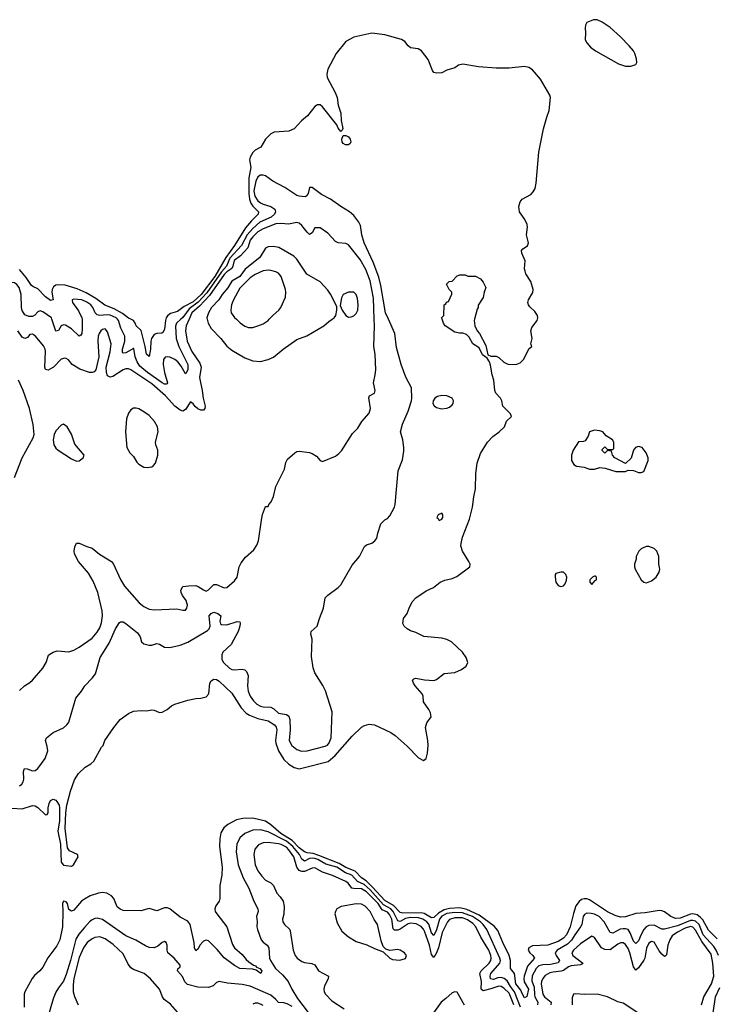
# Model space of a CAD drawing. Header units: inches. Extents: x 1473912 to 1647258, y 640388 to 773423.
# Tile 335 of 420: x 1551451 to 1556830, y 734713 to 742312. Entities that reach past the tile are written whole.
import ezdxf

# ---------------------------------------------------------------- set-up
doc = ezdxf.new("R2010")
doc.units = ezdxf.units.IN
doc.header["$MEASUREMENT"] = 0
doc.layers.add('B5753', color=7, linetype='Continuous')
doc.layers.add('B5754', color=7, linetype='Continuous')

msp = doc.modelspace()

# ---------------------------------------------------------------- linework, layer by layer
at = {"layer": 'B5753', "color": 5}
for points, elevation in [([(1551390, 736227.5), (1551470, 736222.7), (1551550, 736248), (1551570, 736244.4), (1551590.8, 736230.7), (1551650, 736176.4), (1551663.1, 736176.9), (1551669.6, 736190.4), (1551670.9, 736229.1), (1551678, 736262), (1551690, 736286.8), (1551710, 736295.5), (1551730, 736288.2), (1551738.4, 736278.4), (1551754.6, 736250), (1551758.3, 736230), (1551759.1, 736130), (1551745.8, 736050), (1551765.5, 735950), (1551772.1, 735810), (1551790, 735787.8), (1551850, 735779), (1551866, 735790), (1551903.1, 735850), (1551897.4, 735870), (1551836.5, 735896.5), (1551821, 735921), (1551803.1, 736070), (1551807.1, 736190), (1551815.8, 736250), (1551841.9, 736358.1), (1551875.3, 736444.7), (1551905.5, 736494.5), (1551956.4, 736543.6), (1552000.7, 736570), (1552023, 736590), (1552082, 736698), (1552095.3, 736710), (1552108.7, 736750), (1552178.4, 736850), (1552227.6, 736910), (1552290, 736956.4), (1552330, 736975.5), (1552390, 736981), (1552430, 736978), (1552470, 736986), (1552490, 736982.8), (1552530, 736964), (1552550, 736966.8), (1552590, 736986.8), (1552622.9, 737017.1), (1552649.6, 737030.4), (1552750, 737059.5), (1552810, 737072), (1552850, 737074.6), (1552890, 737087), (1552912.6, 737110), (1552918.7, 737190), (1552930, 737210.5), (1552950, 737223.1), (1552970, 737219.6), (1552990, 737206.3), (1553090, 737113.6), (1553161.5, 737001.5), (1553199.4, 736959.4), (1553224.2, 736944.2), (1553290, 736918.7), (1553370, 736900.1), (1553419.1, 736870), (1553432.1, 736852.1), (1553437.1, 736830), (1553426, 736750), (1553428.9, 736728.9), (1553449.1, 736669.1), (1553490, 736602.5), (1553530, 736566.9), (1553570, 736540.7), (1553610, 736531.4), (1553630, 736534.5), (1553832.9, 736587.1), (1553887.9, 736632.1), (1554018.9, 736781.1), (1554089.1, 736850.9), (1554114.3, 736865.7), (1554150, 736875.3), (1554190, 736870.2), (1554316.4, 736810), (1554350, 736787.2), (1554443.8, 736703.8), (1554530, 736615.5), (1554570, 736595.5), (1554590, 736611), (1554599.1, 736650), (1554604.5, 736710), (1554602.4, 736750), (1554584, 736850), (1554595.5, 736884.5), (1554628.9, 736931.1), (1554622, 736962), (1554610, 736988), (1554570, 737048), (1554566.6, 737090), (1554558, 737110), (1554506, 737170), (1554493.2, 737190), (1554484.7, 737215.3), (1554494, 737226), (1554509.4, 737230.6), (1554576.1, 737216.1), (1554650, 737210.7), (1554670, 737220.7), (1554730, 737266.8), (1554810, 737273.4), (1554863.3, 737296.7), (1554898.4, 737321.6), (1554912, 737350), (1554897.6, 737390), (1554869.6, 737430), (1554784.2, 737510), (1554750, 737528.6), (1554710, 737538.7), (1554571.3, 737551.3), (1554510, 737582.7), (1554470, 737596), (1554442, 737610), (1554419, 737630), (1554409.1, 737650.9), (1554414, 737690), (1554444, 737730), (1554457.2, 737770), (1554481.2, 737818.8), (1554509.3, 737850), (1554590, 737904.9), (1554645.2, 737930), (1554699, 737970), (1554733.8, 737986.2), (1554790, 737999.3), (1554825.4, 738014.6), (1554928, 738090), (1554928.7, 738110), (1554919, 738130), (1554869.6, 738210), (1554858.4, 738250), (1554859.5, 738270), (1554870, 738318), (1554923.3, 738456.7), (1554947.3, 738550), (1554956.9, 738630), (1554971.8, 738690), (1554972.3, 738810), (1554982.7, 738890), (1555010, 738964.7), (1555062.7, 739050), (1555105.8, 739094.2), (1555154, 739130), (1555195.3, 739170), (1555210, 739212), (1555248.7, 739250), (1555242, 739270), (1555182, 739330), (1555174, 739370), (1555164, 739390), (1555127.3, 739430), (1555120.5, 739450), (1555113.3, 739530), (1555098.4, 739570), (1555086.3, 739646.3), (1555079, 739670), (1555060.4, 739700.4), (1555025.8, 739725.8), (1554999.1, 739779.1), (1554950, 739809.2), (1554922, 739862), (1554902, 739882), (1554872.9, 739892.9), (1554847.1, 739892.9), (1554810, 739900.9), (1554735.3, 739950), (1554724, 739970), (1554712.9, 740000)], 640), ([(1552758.3, 740000), (1552736, 739950), (1552730.9, 739910), (1552743.1, 739830), (1552781.1, 739750), (1552841.2, 739661.2), (1552851.8, 739630), (1552838.4, 739550), (1552861, 739450), (1552867.4, 739390), (1552883, 739330), (1552881.7, 739310), (1552870, 739299.3), (1552850, 739298), (1552827.4, 739307.4), (1552805.9, 739325.9), (1552790, 739347.4), (1552770, 739362), (1552730, 739302.4), (1552710, 739291.6), (1552690, 739297), (1552650, 739329.4), (1552576.7, 739410), (1552470, 739501.3), (1552310, 739609.3), (1552290, 739618.3), (1552270, 739617.5), (1552250, 739608.8), (1552170, 739559.2), (1552150, 739553.2), (1552130, 739562.7), (1552119.9, 739590), (1552119.5, 739630), (1552150, 739747.3), (1552157.3, 739810), (1552130, 739902.7), (1552110, 739925.6), (1552090, 739919.7), (1552078.4, 739910), (1552064, 739890), (1552057.3, 739870), (1552054.9, 739830), (1552060.8, 739710), (1552039.6, 739610), (1552025.8, 739594.2), (1552010, 739588.2), (1551990, 739588.5), (1551914.1, 739614.1), (1551856.8, 739650), (1551826.9, 739686.9), (1551810, 739698), (1551798.9, 739698.9), (1551770, 739690.9), (1551712.1, 739630), (1551690, 739616.2), (1551670, 739607.2), (1551650.9, 739610.9), (1551645, 739630), (1551650.6, 739750), (1551647.6, 739770), (1551635, 739795), (1551571.7, 739870), (1551550, 739885.1), (1551530, 739882.6), (1551510, 739859.7), (1551490, 739850.8), (1551470, 739862.3), (1551437.3, 739910)], 680), ([(1551450, 737135.5), (1551488.5, 737171.5), (1551530, 737197.1), (1551550, 737215.5), (1551630, 737308), (1551655.1, 737350), (1551673.8, 737406.2), (1551684.2, 737415.8), (1551709.6, 737430.4), (1551740.1, 737439.9), (1551830, 737434.3), (1551870, 737446.7), (1551911.2, 737468.8), (1552010, 737539.6), (1552050, 737584.4), (1552070, 737617.7), (1552082.5, 737657.5), (1552090.7, 737710), (1552087.7, 737750), (1552053.1, 737890), (1552019.3, 737979.3), (1551981.3, 738041.3), (1551906.2, 738130), (1551875.1, 738190), (1551871.8, 738210), (1551876.2, 738243.8), (1551889.5, 738270.5), (1551910, 738272.7), (1551970, 738244.9), (1552010, 738233), (1552066.2, 738186.2), (1552160.5, 738130), (1552176, 738110), (1552230.1, 737990.1), (1552260.6, 737940.6), (1552374, 737810), (1552410, 737782), (1552450, 737762.8), (1552490, 737758.2), (1552664.4, 737764.4), (1552710, 737754.4), (1552730, 737754.9), (1552740.5, 737770), (1552747.2, 737792.8), (1552735.9, 737830), (1552708, 737868), (1552698.5, 737890), (1552694, 737910), (1552710, 737936.3), (1552756.3, 737943.7), (1552810, 737944.6), (1552830, 737938.3), (1552870, 737910.3), (1552890, 737902.4), (1552910, 737911.8), (1552950, 737951.8), (1552970, 737953.4), (1553030, 737928.2), (1553049.5, 737930.5), (1553110, 737981.3), (1553129.7, 738010), (1553145.4, 738090), (1553160.6, 738119.4), (1553195.8, 738164.2), (1553259.6, 738220.4), (1553282.9, 738257.1), (1553296, 738290), (1553317.2, 738450), (1553326.8, 738493.2), (1553350, 738554), (1553370, 738554), (1553375.3, 738570), (1553392.7, 738590), (1553410, 738632), (1553429.4, 738710), (1553496.6, 738843.4), (1553506.3, 738893.7), (1553520.1, 738919.9), (1553575.3, 738970), (1553590, 738978.8), (1553610, 738982.8), (1553690, 738970.7), (1553710, 738962.8), (1553742.5, 738942.5), (1553770.6, 738910.6), (1553790, 738902), (1553890, 738943.6), (1553916.5, 738963.5), (1553935.2, 738984.8), (1554021.4, 739118.6), (1554061.5, 739158.5), (1554093.3, 739210), (1554150, 739274.4), (1554159.2, 739310), (1554145.8, 739394.2), (1554152.5, 739407.5), (1554191.6, 739428.4), (1554196.9, 739450), (1554182.7, 739510), (1554196.4, 739570), (1554200.3, 739610), (1554196.4, 739730), (1554186.3, 739790), (1554189.9, 739950.1), (1554188.4, 740000)], 680), ([(1551450, 736400.2), (1551468.3, 736411.7), (1551478.6, 736430), (1551482.5, 736450), (1551481.4, 736510), (1551487.5, 736532.5), (1551509.7, 736530.3), (1551550, 736515.3), (1551570, 736517.4), (1551590, 736532.4), (1551647.3, 736610), (1551667, 736670), (1551663.2, 736703.2), (1551649.2, 736750), (1551659, 736770), (1551709.6, 736810.4), (1551790, 736847.6), (1551816, 736870), (1551829.7, 736890), (1551883.8, 737076.2), (1551927.3, 737130), (1551953, 737170), (1552011.2, 737230), (1552035.9, 737264.1), (1552072.9, 737390), (1552141.1, 737498.9), (1552190, 737610.7), (1552221.5, 737658.6), (1552230, 737663.8), (1552250, 737664), (1552271.7, 737651.7), (1552360.7, 737580.7), (1552382.1, 737550), (1552391.5, 737511.5), (1552410, 737494.4), (1552450, 737484.4), (1552470, 737484.4), (1552510, 737496.4), (1552530, 737492.4), (1552570, 737468.5), (1552610, 737465.7), (1552690, 737485.2), (1552750, 737508.7), (1552902, 737598), (1552913.5, 737610), (1552922.5, 737630), (1552914, 737710), (1552930, 737728), (1552950, 737738), (1552980.7, 737730), (1553004.4, 737710), (1552995.8, 737670), (1553000.7, 737650), (1553010, 737644.4), (1553050, 737642.4), (1553130, 737668.2), (1553150, 737664.7), (1553153.7, 737653.7), (1553151.6, 737630), (1553136.9, 737590), (1553083.6, 737490), (1553020.8, 737430), (1553012.1, 737410), (1553012.7, 737372.7), (1553023.5, 737350), (1553070, 737306.2), (1553090, 737296.9), (1553110, 737293.8), (1553170, 737298.9), (1553190, 737293.4), (1553201.9, 737281.9), (1553214.1, 737250), (1553209.5, 737170), (1553215.3, 737130), (1553231.6, 737090), (1553255.5, 737055.5), (1553281.6, 737030), (1553310, 737013.5), (1553330, 737008.4), (1553390, 737005.9), (1553413.4, 736993.4), (1553450, 736960.1), (1553510, 736950.1), (1553530, 736936.1), (1553537.6, 736910), (1553539.4, 736830), (1553531.2, 736750), (1553551.5, 736710), (1553590, 736679.7), (1553627.4, 736667.4), (1553670, 736668.8), (1553810, 736705.1), (1553826.9, 736713.1), (1553841.4, 736730), (1553856.8, 736770), (1553864, 736970), (1553812.6, 737132.6), (1553793, 737173), (1553729.5, 737270), (1553718, 737310), (1553703.2, 737396.8), (1553709.3, 737530), (1553699.3, 737570), (1553702, 737590), (1553749, 737630), (1553765.2, 737690), (1553798, 737770), (1553809.5, 737850), (1553829.7, 737870.3), (1553911.3, 737928.7), (1553929.7, 737950.3), (1554018.3, 738101.7), (1554076, 738170), (1554114.8, 738245.2), (1554130, 738258.8), (1554170, 738271), (1554194, 738290), (1554209, 738310), (1554215.3, 738350), (1554240.2, 738419.8), (1554270, 738452), (1554290, 738462), (1554310, 738482), (1554344, 738550), (1554349.2, 738570), (1554373.2, 738830), (1554406.3, 738913.7), (1554417.5, 738982.5), (1554418, 739010), (1554409.5, 739070), (1554392.7, 739130), (1554406.6, 739190), (1554449.5, 739290.5), (1554477, 739370), (1554479.5, 739390), (1554477, 739470), (1554432.9, 739552.9), (1554396.4, 739650), (1554361, 739781), (1554349, 739890), (1554298.9, 740000)], 660), ([(1551932, 740000), (1551933.2, 739926.8), (1551930, 739889.3), (1551922.3, 739877.7), (1551910, 739869.7), (1551850, 739927), (1551805.5, 739954.5), (1551790, 739956.5), (1551771.9, 739948.1), (1551750, 739913.3), (1551730, 739906.6), (1551699.3, 740000)], 660), ([(1552695.4, 740000), (1552660.6, 739970), (1552654.2, 739945.8), (1552658.6, 739850), (1552679.4, 739790), (1552748.4, 739650), (1552748.7, 739611.3), (1552736.7, 739583.3), (1552730, 739579.1), (1552698.6, 739638.6), (1552672.1, 739672.1), (1552650, 739688.5), (1552610, 739707.5), (1552589.5, 739710.5), (1552573.5, 739706.5), (1552561.8, 739690), (1552559.3, 739650), (1552568.2, 739588.2), (1552592.3, 739510), (1552590, 739500.9), (1552581.1, 739498.9), (1552570, 739499.1), (1552550, 739508.5), (1552436.9, 739590), (1552378.7, 739638.7), (1552357.7, 739670), (1552342.7, 739710), (1552333, 739773), (1552330, 739775.1), (1552270, 739741.3), (1552250, 739737.2), (1552244, 739744), (1552244, 739770), (1552262.3, 739830), (1552263.4, 739870), (1552231.1, 739931.1), (1552214.2, 739990), (1552205.6, 740000)], 660), ([(1552579, 740000), (1552576, 739990), (1552570, 739924), (1552559.2, 739900.8), (1552547.5, 739892.5), (1552510, 739889.8), (1552490, 739881.8), (1552468.9, 739851.1), (1552462.7, 739830), (1552460.8, 739770), (1552450, 739712.7), (1552430, 739729.6), (1552419.9, 739790), (1552390, 739913.1), (1552350.9, 739950), (1552343.7, 739970), (1552329.4, 739989.4), (1552308.4, 740000)], 640), ([(1552899, 740000), (1552906.4, 739970), (1552930, 739928.1), (1553003.5, 739850), (1553050, 739791.2), (1553090, 739760.6), (1553190, 739702.5), (1553250, 739678.2), (1553310, 739672.7), (1553370, 739688.4), (1553412, 739708), (1553484.2, 739770), (1553590, 739842.6), (1553668.7, 739871.3), (1553800.5, 739950), (1553837.6, 739982.4), (1553864.5, 740000)], 720), ([(1553123.8, 740000), (1553153, 739973), (1553190, 739946), (1553216.7, 739936.7), (1553250, 739937.1), (1553290, 739948.2), (1553330, 739964.4), (1553370, 739990.4), (1553378.5, 740000)], 740), ([(1554963.5, 740000), (1554961, 739990), (1554966, 739950), (1554984.7, 739910), (1555001, 739890), (1555050, 739798), (1555064.7, 739724.7), (1555090, 739716), (1555130, 739716), (1555150, 739704.7), (1555188.3, 739668.3), (1555215.2, 739655.2), (1555230.5, 739650.5), (1555290, 739653), (1555316.6, 739663.4), (1555340.9, 739690), (1555384.7, 739775.3), (1555406, 739790), (1555398, 739810), (1555408.7, 739850), (1555398.4, 739910), (1555405.1, 739934.9), (1555447.3, 739990), (1555449.7, 740000)], 640), ([(1551410, 738779.1), (1551470, 738930.6), (1551556.1, 739083.9), (1551563.5, 739110), (1551553.6, 739186.4), (1551527.6, 739310), (1551477.7, 739450), (1551440.6, 739530)], 720), ([(1556838, 735218), (1556770, 735284.5), (1556725.6, 735365.6), (1556706.4, 735386.4), (1556682.8, 735402.8), (1556650, 735409.9), (1556630, 735407.8), (1556550, 735376.4), (1556514.4, 735374.4), (1556478.5, 735390), (1556430, 735427.6), (1556410, 735435.3), (1556390, 735436.8), (1556282, 735418), (1556210, 735414.4), (1556130, 735389.2), (1556090, 735386.6), (1556050, 735398), (1555990, 735425.3), (1555850, 735520.2), (1555830, 735526.9), (1555810, 735527.1), (1555790, 735520.7), (1555770, 735506.9), (1555746.3, 735473.7), (1555726.3, 735413.7), (1555702.4, 735310), (1555672.5, 735250), (1555650, 735223.2), (1555610, 735197.2), (1555530, 735169.3), (1555410, 735163.5), (1555382, 735150), (1555376.6, 735130), (1555390, 735110.2), (1555414.3, 735090), (1555427.1, 735070), (1555373.5, 735006.5), (1555346.8, 734930), (1555344, 734910), (1555347.2, 734887.2), (1555379.9, 734830), (1555366.7, 734773.3), (1555350, 734763.4), (1555330, 734795.4), (1555321.9, 734821.9), (1555283.1, 734870), (1555271.5, 734950), (1555241.8, 734990), (1555240.8, 735050), (1555231.6, 735090), (1555181.3, 735190), (1555142.7, 735282.7), (1555115.9, 735315.9), (1555000.3, 735400.3), (1554904.7, 735444.7), (1554850, 735457.5), (1554770, 735451.5), (1554730, 735442.1), (1554684, 735416), (1554650, 735381.8), (1554630, 735381.3), (1554573.1, 735413.1), (1554550, 735418.6), (1554410, 735416.4), (1554390, 735421.7), (1554336.6, 735476.6), (1554270, 735514.5), (1554176.4, 735616.4), (1554125.7, 735665.7), (1554089.9, 735690), (1554040.9, 735740.9), (1553970, 735767.6), (1553918.4, 735798.4), (1553760.4, 735860.4), (1553715.9, 735875.9), (1553670, 735882.1), (1553650, 735890.3), (1553610, 735921.3), (1553556, 735976), (1553467.4, 736030), (1553390, 736098.1), (1553350, 736126.4), (1553250, 736148.2), (1553172.9, 736147.2), (1553124.7, 736135.3), (1553058.8, 736101.2), (1553026, 736074), (1553003.8, 736036.2), (1552996.4, 735990), (1552993.8, 735930), (1553013.3, 735770), (1553012.6, 735710), (1552996.3, 735630), (1552997.6, 735530), (1552992.2, 735510), (1552966.4, 735473.6), (1552958.4, 735450), (1552961.4, 735430), (1552973.5, 735410), (1553050.2, 735310), (1553095.2, 735175.2), (1553110.2, 735150), (1553170, 735096), (1553199.5, 735059.5), (1553221, 735041), (1553256.1, 735016.1), (1553271.8, 735010), (1553280.4, 735000.4), (1553305.5, 734990), (1553321.6, 734970), (1553312, 734950), (1553276.9, 734976.9), (1553250, 734983), (1553150.4, 734989.6), (1553110, 735013.6), (1553030, 735071.3), (1552976, 735136), (1552910, 735203.1), (1552890, 735208.3), (1552870, 735199.7), (1552843.1, 735170), (1552830, 735141.2), (1552810, 735126), (1552802, 735150), (1552797.7, 735190), (1552768.3, 735330), (1552750, 735355.1), (1552690, 735385.7), (1552610, 735449.8), (1552590, 735458.2), (1552570, 735457.7), (1552510, 735433.6), (1552450, 735451.5), (1552385.9, 735434.1), (1552250, 735437.2), (1552226.9, 735446.8), (1552204.4, 735464.4), (1552177.8, 735530), (1552159.1, 735550), (1552122.7, 735570), (1552090, 735574.6), (1552059.1, 735570), (1551995.5, 735550), (1551950, 735523.9), (1551928.4, 735510), (1551870, 735439.3), (1551850, 735431.1), (1551830, 735445.1), (1551819.2, 735490), (1551810, 735504.8), (1551790, 735509.7), (1551780.4, 735490), (1551783.8, 735430), (1551781.5, 735310), (1551761.2, 735210), (1551736.4, 735163.6), (1551668, 735072), (1551630, 735000.5), (1551605.7, 734970), (1551565.4, 734934.6), (1551547.4, 734912.6), (1551491.8, 734810), (1551486.4, 734790), (1551485.3, 734690)], 640), ([(1555319.4, 734690), (1555272.1, 734810), (1555240.1, 734850), (1555214.1, 734894.1), (1555192.5, 734912.5), (1555170, 734919.8), (1555143.4, 734916.6), (1555110, 734903.9), (1555087.5, 734910), (1555084.4, 734930), (1555089.9, 734950), (1555157.4, 735030), (1555162.7, 735050), (1555159.4, 735070), (1555059.1, 735290), (1555030.5, 735330), (1555009.3, 735350), (1554948, 735390), (1554870, 735420.1), (1554810, 735421.8), (1554750, 735413), (1554710, 735392.9), (1554694, 735370), (1554670, 735288.2), (1554650, 735244), (1554630, 735264.8), (1554610, 735330.8), (1554595.2, 735350), (1554565.3, 735370), (1554530, 735379.1), (1554470, 735381.7), (1554430, 735375.4), (1554390, 735350.7), (1554370, 735357.3), (1554335.8, 735430), (1554318, 735450), (1554261.3, 735481.3), (1554156.6, 735596.6), (1554110, 735636.4), (1554060.2, 735660.2), (1554016.5, 735710), (1553966.7, 735726.7), (1553899.2, 735770), (1553815.1, 735795.1), (1553753.9, 735830), (1553730, 735838.3), (1553710, 735841.3), (1553690, 735837.8), (1553650, 735817.5), (1553630, 735833.4), (1553612.1, 735870), (1553560.7, 735930), (1553510, 735971.6), (1553370, 736044.2), (1553310, 736059.3), (1553250, 736057.5), (1553188.4, 736031.6), (1553150, 735996.4), (1553127.8, 735950), (1553123.7, 735890), (1553139.1, 735790), (1553176.1, 735690), (1553219.7, 735610), (1553259.7, 735510), (1553290.2, 735450), (1553291.9, 735430), (1553279.1, 735390), (1553284.4, 735350), (1553282.4, 735310), (1553287.1, 735290), (1553316, 735210), (1553331.8, 735191.8), (1553361.7, 735170), (1553374.9, 735150), (1553380.8, 735070), (1553388, 735050), (1553425.2, 734990), (1553480.1, 734940.1), (1553524.4, 734890), (1553551.3, 734830), (1553596.7, 734756.7), (1553678.7, 734650)], 660), ([(1555267, 734710), (1555230, 734798.8), (1555190, 734837.6), (1555170, 734849.2), (1555150, 734853), (1555090, 734832.2), (1555030, 734817.7), (1555014.7, 734830), (1555016.4, 734890), (1555004.3, 734950), (1555015.7, 734970), (1555076.3, 735030), (1555088.7, 735050), (1555092.4, 735070), (1555089.6, 735090), (1555072.6, 735130), (1555011.1, 735230), (1554973.7, 735310), (1554950, 735337.6), (1554910, 735364.8), (1554870, 735379.4), (1554810, 735379.9), (1554770, 735366.8), (1554754.1, 735350), (1554712.1, 735267.9), (1554684.5, 735150), (1554670, 735110.6), (1554650, 735074.2), (1554630, 735097.2), (1554615.5, 735170), (1554577.8, 735277.8), (1554570, 735293.7), (1554550, 735313.7), (1554513.5, 735333.5), (1554470, 735339.7), (1554450, 735334.9), (1554390, 735294), (1554370, 735286.3), (1554345.8, 735285.8), (1554335.2, 735295.2), (1554323.4, 735370), (1554306.3, 735406.3), (1554290, 735423.8), (1554250, 735442), (1554218.4, 735490), (1554130, 735581.9), (1554090, 735603.7), (1554030, 735605.5), (1554016.8, 735610), (1553987.3, 735647.3), (1553970, 735659.9), (1553867.3, 735707.3), (1553790, 735733.1), (1553730, 735764.9), (1553710, 735764.3), (1553650, 735737.2), (1553630, 735737.6), (1553610, 735746), (1553590.2, 735770.2), (1553569.1, 735850), (1553530, 735906.2), (1553510, 735924.4), (1553470, 735946.4), (1553450, 735951.3), (1553370, 735960.9), (1553330, 735959.9), (1553295.1, 735944.9), (1553267.1, 735910), (1553258.3, 735870), (1553268.9, 735790), (1553290, 735742.8), (1553320.6, 735700.7), (1553350, 735672), (1553390.3, 735650), (1553411.3, 735630), (1553435.5, 735570), (1553462.9, 735542.9), (1553485.2, 735510), (1553492.1, 735467.9), (1553490.2, 735409.8), (1553481.5, 735370), (1553483.6, 735350), (1553494.9, 735330), (1553533.5, 735293.5), (1553540.4, 735280.4), (1553563.2, 735130), (1553577.6, 735090), (1553592.7, 735070), (1553630, 735043.2), (1553650, 735035.6), (1553707.7, 735027.7), (1553730, 735018.7), (1553758.9, 734970), (1553835.8, 734930), (1553833.8, 734910), (1553804.1, 734855.9), (1553799.3, 734830), (1553802.9, 734810), (1553813.4, 734790), (1553860, 734740), (1553957.3, 734677.3)], 680), ([(1556846.1, 735090), (1556829.7, 735130), (1556810, 735160.1), (1556730, 735250), (1556697.3, 735330), (1556670, 735355.3), (1556650, 735360.9), (1556630, 735359.5), (1556530, 735318.8), (1556430, 735292), (1556410, 735292.2), (1556350, 735324.3), (1556310, 735320.4), (1556289.8, 735310.2), (1556271.7, 735290), (1556249.2, 735250.8), (1556230, 735203.8), (1556210, 735183.4), (1556190, 735201), (1556164.6, 735264.6), (1556149, 735289), (1556130, 735295.7), (1556110, 735296.1), (1556088.1, 735291.9), (1556030, 735263.2), (1556010, 735266.4), (1555963.7, 735350), (1555926.8, 735390), (1555890, 735409.1), (1555865.1, 735414.9), (1555830, 735415.3), (1555813.3, 735406.7), (1555801.7, 735390), (1555791, 735330), (1555782.4, 735310), (1555737.1, 735250), (1555712.3, 735207.7), (1555682, 735178), (1555602, 735130), (1555586.6, 735110), (1555593.4, 735090), (1555620.5, 735050), (1555610, 735034.2), (1555550, 735019.7), (1555490, 735017.6), (1555459.1, 735010), (1555438.7, 734990), (1555408, 734932), (1555405.7, 734894.3), (1555424.6, 734844.6), (1555425.7, 734785.7), (1555429.7, 734769.7), (1555452.3, 734730), (1555450.1, 734710)], 660), ([(1553556, 734696), (1553517.2, 734717.2), (1553490, 734725), (1553450, 734725.7), (1553429.2, 734750), (1553390, 734782.6), (1553230, 734852.8), (1553170, 734865.5), (1553056.6, 734876.6), (1552991.8, 734888.2), (1552970, 734880.7), (1552945.1, 734854.9), (1552910, 734843.7), (1552825.2, 734845.2), (1552746.4, 734866.4), (1552726.6, 734886.6), (1552708.2, 734928.2), (1552669.4, 734970), (1552673.2, 734986.8), (1552690, 735002), (1552690, 735014), (1552643.7, 735070), (1552595.1, 735110), (1552589.3, 735130), (1552589.2, 735170), (1552581.2, 735190), (1552570, 735197), (1552551.3, 735190), (1552518, 735162), (1552490.4, 735149.6), (1552450, 735152), (1552423, 735163), (1552347.5, 735207.5), (1552270, 735240.2), (1552090, 735366.3), (1552050, 735378.7), (1552030, 735375.2), (1552010, 735365.2), (1551990, 735349.8), (1551950, 735306.3), (1551906.8, 735253.2), (1551885.6, 735214.4), (1551844, 735050), (1551810, 734942), (1551790, 734892.3), (1551750, 734840.9), (1551730, 734806), (1551710, 734756), (1551631.3, 734490)], 660), ([(1556716.7, 734710), (1556734.3, 734770), (1556794.3, 734870), (1556810.3, 734930), (1556804, 735030), (1556790, 735100.6), (1556718.1, 735198.1), (1556670, 735285.6), (1556650, 735307.9), (1556630, 735312.3), (1556590, 735301.2), (1556531.4, 735270), (1556490, 735240.7), (1556471.4, 735210), (1556456.6, 735170), (1556444.8, 735095.2), (1556435.3, 735084.7), (1556430, 735083.1), (1556410, 735099.8), (1556390, 735124.6), (1556350, 735191.9), (1556330, 735198.5), (1556310, 735184.8), (1556290, 735146.3), (1556277.2, 735070), (1556270, 735052.9), (1556230, 734995.5), (1556210, 734976.4), (1556190, 735001.3), (1556163.3, 735110), (1556150, 735143.2), (1556130, 735174.5), (1556110, 735187.9), (1556090, 735186.6), (1556070, 735177.2), (1556010, 735134.3), (1555970, 735137), (1555944, 735150), (1555890, 735229.7), (1555870, 735238.3), (1555780.3, 735179.7), (1555726.6, 735130), (1555714.8, 735110), (1555721.6, 735090), (1555798.9, 735030), (1555796, 735024), (1555782.2, 735017.8), (1555710, 735010.9), (1555690, 735002.6), (1555650, 734973.9), (1555631.9, 734968.1), (1555570, 734962.1), (1555544.9, 734955.1), (1555510, 734935.2), (1555490, 734912.8), (1555480.4, 734890), (1555478.6, 734870), (1555490.1, 734790), (1555503.7, 734770), (1555553.8, 734730), (1555552.7, 734710)], 680), ([(1552705.1, 734610), (1552614.3, 734714.3), (1552567.7, 734750), (1552554.4, 734770), (1552529.9, 734829.9), (1552460.3, 734910), (1552411.8, 734950), (1552330, 734981.2), (1552310, 734995.1), (1552286.7, 735026.7), (1552250, 735103.2), (1552173.7, 735173.7), (1552110, 735219.1), (1552070, 735234.9), (1552030, 735228.5), (1552010, 735219.2), (1551971.8, 735190), (1551942.6, 735150), (1551910, 735074), (1551870, 734911.8), (1551864.4, 734864.4), (1551864.8, 734810), (1551874.4, 734774.4), (1551901.5, 734710)], 680), ([(1554886.5, 734706.5), (1554830, 734806.6), (1554810, 734809.5), (1554790, 734800.7), (1554742.7, 734757.4), (1554704.9, 734730), (1554632.9, 734630)], 720), ([(1556803.6, 734630), (1556823.4, 734770), (1556857.7, 734842.3)], 660), ([(1553330, 734704.8), (1553310, 734715.2), (1553290, 734721), (1553270, 734720.7), (1553250, 734712.7)], 680), ([(1556285.1, 734605.1), (1556110, 734721.1), (1556070, 734731.3), (1555990.7, 734770.7), (1555910, 734791.8), (1555810.2, 734789.8), (1555745.6, 734794.4), (1555727.2, 734790), (1555716.1, 734763.9), (1555716.3, 734710)], 720)]:
    msp.add_lwpolyline(points, dxfattribs=dict(at, elevation=elevation))
for points, elevation in [([(1554710, 739411.1), (1554676.9, 739403.1), (1554656.3, 739390), (1554643, 739370), (1554640.5, 739350), (1554650.4, 739330.4), (1554670, 739318.4), (1554710, 739308.7), (1554750, 739313.4), (1554770, 739321.7), (1554790, 739338.4), (1554798.3, 739350), (1554800.4, 739370), (1554789.6, 739390), (1554750, 739408.4)], 660), ([(1552350, 739314), (1552330, 739313.1), (1552310, 739301.7), (1552290, 739274.7), (1552276.6, 739230), (1552268, 739130), (1552279.3, 739010), (1552301.6, 738970), (1552330, 738941.6), (1552356, 738896), (1552370, 738880.3), (1552410, 738857.3), (1552434.4, 738854.4), (1552470, 738860.2), (1552484.8, 738870), (1552499.3, 738890), (1552518.7, 738950), (1552516.4, 738990), (1552502.4, 739030), (1552500.3, 739050), (1552520.2, 739130), (1552514.5, 739170), (1552492.8, 739210), (1552450, 739256.2), (1552410, 739286.3), (1552370, 739308.8)], 720), ([(1551790, 739189.3), (1551770, 739182.7), (1551730, 739138), (1551715.8, 739110), (1551708.8, 739070), (1551714, 739030), (1551730, 739004.4), (1551748, 738990), (1551850, 738922.8), (1551890, 738904.9), (1551910, 738907.7), (1551942, 738930), (1551948.7, 738950), (1551876.2, 739036.2), (1551850, 739112.7), (1551817, 739170)], 720), ([(1555890, 739144), (1555852, 739130), (1555842, 739098), (1555818, 739062), (1555804.7, 739055.3), (1555766.8, 739053.2), (1555724.7, 738990), (1555711.3, 738950), (1555711.3, 738910), (1555730, 738878), (1555750, 738866.8), (1555810, 738858.8), (1555850, 738842), (1555890, 738844), (1555930, 738856), (1555970.9, 738850.9), (1556054.6, 738825.4), (1556130, 738824.7), (1556150, 738834), (1556190, 738832), (1556230, 738818), (1556250, 738818), (1556270, 738824.7), (1556304, 738910), (1556304, 738930), (1556289, 738970), (1556257.2, 739010), (1556230, 739018), (1556206, 739010), (1556191, 738990), (1556172.7, 738927.3), (1556130, 738886), (1556046, 738930), (1556028, 738950), (1556022, 738982), (1555990, 738986), (1555970, 738966), (1555950, 738986), (1555950, 738994), (1555970, 739014), (1555990, 738994), (1556030, 738994), (1556038, 739002), (1556039, 739050), (1556028, 739070), (1555980.2, 739100.2), (1555954, 739130), (1555930, 739139.3)], 640), ([(1554710, 738502), (1554682, 738490), (1554672, 738470), (1554682.8, 738462.8), (1554690, 738446.8), (1554710, 738458), (1554717.2, 738470), (1554719, 738490)], 660), ([(1556310, 738246), (1556290, 738246), (1556270, 738239.3), (1556250, 738229), (1556231, 738210), (1556211.3, 738170), (1556211.1, 738148.9), (1556198, 738110), (1556198, 738090), (1556204.7, 738070), (1556250.8, 737990), (1556270, 737970.8), (1556290, 737966), (1556330, 737981.1), (1556366, 738010), (1556390, 738047.3), (1556393.3, 738070), (1556387.6, 738110), (1556387.6, 738170), (1556379.7, 738190), (1556370, 738209.3), (1556350, 738229.4)], 640), ([(1555650, 738048), (1555630, 738048), (1555590, 738038), (1555584.7, 738030), (1555584.7, 738010), (1555591.3, 737970), (1555610, 737946), (1555630, 737938), (1555650, 737942), (1555663.1, 737956.9), (1555674.6, 737985.4), (1555675.3, 738010), (1555668, 738030)], 640), ([(1555890, 738018), (1555874, 738010), (1555854, 737990), (1555854, 737970), (1555870, 737954), (1555895.3, 737984.7), (1555906, 737990), (1555906, 738010), (1555896.4, 738016.4)], 640), ([(1554050, 735488.7), (1553932.3, 735467.7), (1553900.2, 735450), (1553889.2, 735430), (1553885.6, 735410), (1553901.7, 735341.7), (1553937.9, 735277.9), (1553990, 735233.2), (1554050, 735197.8), (1554132.7, 735172.7), (1554190, 735143.1), (1554258, 735118), (1554308.3, 735068.3), (1554330, 735058.9), (1554385.9, 735054.1), (1554430, 735066.7), (1554438, 735090), (1554422.4, 735110), (1554390, 735130.8), (1554370, 735134.8), (1554308.1, 735128.1), (1554277.4, 735137.4), (1554258.7, 735158.7), (1554242.9, 735202.9), (1554212.7, 735330), (1554187.2, 735367.2), (1554156.7, 735430), (1554118.5, 735470), (1554090, 735484.9)], 720)]:
    msp.add_lwpolyline(points, close=True, dxfattribs=dict(at, elevation=elevation))
at = {"layer": 'B5754', "color": 5}
for points, elevation in [([(1555910, 742311.6), (1555882, 742310), (1555830, 742288.7), (1555820.7, 742270), (1555817.3, 742250), (1555820.7, 742210), (1555816.9, 742156.9), (1555830, 742132), (1555859.8, 742099.8), (1555898, 742070), (1556076, 741970), (1556130, 741952.7), (1556170, 741953.4), (1556210, 741966), (1556217.5, 741982.5), (1556215.1, 742010), (1556201.6, 742050), (1556189.6, 742070), (1556157.4, 742110), (1556090, 742178.7), (1556010, 742251.5), (1555950, 742293.6)], 640), ([(1553966.2, 741346.2), (1553950, 741357.2), (1553940.9, 741370), (1553938, 741390), (1553950, 741418), (1553970, 741418.8), (1553990, 741406.8), (1554002, 741390), (1554007.3, 741370), (1554003.5, 741356.5), (1553990, 741347)], 640), ([(1554030, 740209.7), (1553990, 740208.7), (1553948.4, 740190), (1553935.4, 740164.6), (1553925.4, 740105.4), (1553940.5, 740070), (1553970, 740029.6), (1553990, 740016), (1554010, 740017.2), (1554030, 740025.6), (1554050, 740044.7), (1554061, 740070), (1554065.9, 740110), (1554060.2, 740160.2), (1554050, 740191.2)], 720)]:
    msp.add_lwpolyline(points, close=True, dxfattribs=dict(at, elevation=elevation))
for points, elevation in [([(1555449.7, 740000), (1555452.1, 740010), (1555449.6, 740030), (1555430, 740058.4), (1555390, 740095.1), (1555379.6, 740110), (1555375.6, 740130), (1555380.7, 740150), (1555414.7, 740205.2), (1555416.3, 740230), (1555396.9, 740290), (1555360.5, 740350), (1555353.3, 740370), (1555349.7, 740390), (1555355.1, 740450), (1555329.4, 740510), (1555326, 740530), (1555337, 740543), (1555372.6, 740567.4), (1555380.7, 740590), (1555364.2, 740650), (1555373.5, 740710), (1555369.7, 740730), (1555350.8, 740770.8), (1555311.6, 740830), (1555306.3, 740870), (1555314.9, 740905.1), (1555330, 740927.3), (1555397.5, 740962.5), (1555417.1, 740982.8), (1555432, 741010), (1555439.9, 741050), (1555458.9, 741290), (1555495.4, 741470), (1555520.9, 741559.1), (1555540.8, 741610), (1555550.8, 741710), (1555544.2, 741730), (1555472.7, 741852.7), (1555410, 741924.2), (1555382.1, 741942.1), (1555350, 741949.1), (1555230, 741936.3), (1555130, 741938.5), (1554993.2, 741946.8), (1554872.9, 741967.1), (1554840.3, 741959.7), (1554810, 741940.9), (1554750, 741920.9), (1554710, 741901.2), (1554670, 741899.3), (1554650, 741905.2), (1554638.4, 741918.4), (1554605.1, 742005.1), (1554553.2, 742070), (1554527.6, 742087.6), (1554470, 742095.6), (1554450, 742109.5), (1554423.9, 742143.9), (1554399.2, 742159.2), (1554270, 742195.5), (1554170, 742206.8), (1554030, 742176.2), (1553970, 742143.7), (1553893.9, 742050), (1553829.5, 741930.5), (1553822, 741890), (1553825.9, 741865.9), (1553886.7, 741750), (1553902, 741710), (1553911, 741651), (1553930.3, 741590), (1553934.3, 741534.3), (1553947.1, 741472.9), (1553942, 741458), (1553930, 741448.7), (1553910, 741475.1), (1553898.9, 741498.9), (1553790, 741639.1), (1553770, 741654.2), (1553750, 741654.2), (1553730, 741640.8), (1553673.8, 741570), (1553627.7, 741532.3), (1553571.2, 741468.8), (1553530, 741450.8), (1553416.7, 741443.3), (1553390, 741431.7), (1553349.6, 741390.4), (1553312.2, 741327.8), (1553270, 741304.3), (1553250, 741286.8), (1553231, 741250), (1553226.5, 741230), (1553234.9, 741170), (1553220.3, 741090), (1553219.6, 740970), (1553226.6, 740926.6), (1553236.9, 740896.9), (1553252.1, 740872.1), (1553293.9, 740830), (1553293.4, 740810), (1553240.1, 740759.9), (1553195.2, 740704.8), (1553109.2, 740570), (1553042.4, 740477.6), (1552956.8, 740330), (1552852.6, 740190), (1552790, 740133.5), (1552721.9, 740098.1), (1552670, 740060.1), (1552616.2, 740043.8), (1552593.2, 740026.8), (1552582, 740010), (1552579, 740000)], 640), ([(1554298.9, 740000), (1554276.1, 740050), (1554239.8, 740259.8), (1554223.8, 740323.8), (1554180.8, 740440.8), (1554111.1, 740590), (1554093.3, 740650), (1554083.1, 740723.1), (1554069.8, 740749.8), (1554030, 740801.6), (1553997.6, 740830), (1553929.9, 740869.9), (1553850, 740925.3), (1553782, 740962), (1553710, 741017), (1553690, 741015.3), (1553679.1, 740970), (1553668.4, 740951.6), (1553654.6, 740945.4), (1553610, 740949), (1553590, 740956.1), (1553497.4, 741017.4), (1553406.7, 741066.7), (1553350, 741105.4), (1553330, 741112.1), (1553310, 741111.2), (1553290, 741098.4), (1553273.5, 741066.5), (1553258.9, 740990), (1553265.7, 740950), (1553290, 740914.6), (1553310, 740897.3), (1553330, 740886.7), (1553389.1, 740869.1), (1553422.2, 740850), (1553427.5, 740830), (1553419.2, 740810), (1553392.3, 740787.7), (1553305.5, 740750), (1553250, 740699.8), (1553207.8, 740650), (1553163.2, 740570), (1553073.6, 740470), (1553047.5, 740410), (1553010, 740365.7), (1552896.5, 740203.5), (1552830, 740131.3), (1552760.4, 740079.6), (1552710, 740012.6), (1552695.4, 740000)], 660), ([(1554188.4, 740000), (1554183.4, 740163.4), (1554156.5, 740296.5), (1554124, 740384), (1554080.4, 740460.4), (1553990, 740574.4), (1553970, 740585.5), (1553910, 740589.7), (1553890, 740600.5), (1553830, 740664), (1553770, 740705.4), (1553730, 740706), (1553710, 740667), (1553690, 740653.5), (1553670, 740671.8), (1553630, 740724.2), (1553610, 740740.2), (1553590, 740745.3), (1553527.3, 740732.7), (1553470, 740738), (1553430, 740735.1), (1553330, 740698.4), (1553290, 740673.3), (1553250, 740635.9), (1553231.6, 740610), (1553211.4, 740550), (1553154.8, 740490), (1553106.7, 740453.3), (1553096.8, 740410), (1553088.1, 740391.9), (1553050, 740365.5), (1553030, 740345.6), (1552916.2, 740183.8), (1552839.4, 740100.6), (1552780.6, 740050), (1552758.3, 740000)], 680), ([(1553864.5, 740000), (1553879.8, 740010), (1553892.2, 740030), (1553900.2, 740070), (1553898.7, 740098.7), (1553850, 740192.8), (1553830, 740225.3), (1553770, 740289.7), (1553667.1, 740347.1), (1553590, 740463.9), (1553566.6, 740486.6), (1553452.4, 740552.4), (1553410, 740562.5), (1553370, 740558.9), (1553350, 740548.5), (1553304.5, 740475.5), (1553193.2, 740386.8), (1553150.2, 740329.8), (1553090, 740293.1), (1553058.4, 740241.6), (1553013.4, 740190), (1552988.8, 740150), (1552932.5, 740090), (1552909, 740050), (1552896.6, 740010), (1552899, 740000)], 720), ([(1552308.4, 740000), (1552290, 740009.3), (1552244.4, 740044.4), (1552180, 740080), (1552108.4, 740108.4), (1552039.9, 740159.9), (1551964.3, 740204.3), (1551894.1, 740234.1), (1551803.1, 740263.1), (1551750, 740266.5), (1551730, 740261.8), (1551712.9, 740250), (1551701.8, 740230), (1551699, 740210), (1551710.2, 740149.8), (1551690, 740145), (1551650, 740171.9), (1551590, 740235.3), (1551552, 740252), (1551541.2, 740261.2), (1551502, 740322), (1551450, 740383.5)], 640), ([(1553378.5, 740000), (1553407.5, 740032.5), (1553453, 740070), (1553468.2, 740090), (1553504.7, 740170), (1553506.9, 740210), (1553502.6, 740230), (1553469.6, 740330), (1553450, 740354.3), (1553430, 740365.1), (1553390, 740376.9), (1553370, 740379.7), (1553330, 740373.3), (1553270, 740345.2), (1553230, 740318.4), (1553150, 740239.2), (1553100.7, 740150), (1553086.5, 740110), (1553081.1, 740070), (1553083.7, 740050), (1553110, 740012.7), (1553123.8, 740000)], 740), ([(1551699.3, 740000), (1551696, 740010), (1551630, 740057), (1551610, 740064.1), (1551590, 740057.2), (1551568.8, 740031.2), (1551550, 740021.4), (1551521.6, 740021.6), (1551490, 740034.8), (1551470, 740067.2), (1551464, 740090), (1551461.7, 740190), (1551445.8, 740245.8), (1551430, 740268.8), (1551410, 740281), (1551390, 740283.8), (1551370, 740280.1), (1551350, 740268.9), (1551321.5, 740238.4), (1551260.7, 740110), (1551210, 740039.2), (1551169.3, 740000)], 660), ([(1554712.9, 740000), (1554708.7, 740011.3), (1554726, 740030), (1554728.4, 740111.6), (1554742, 740118), (1554747.3, 740132.7), (1554762, 740138), (1554787.3, 740192.7), (1554788, 740210), (1554768, 740230), (1554746, 740270), (1554768.4, 740291.6), (1554790, 740294), (1554830, 740334), (1554850, 740342), (1554890, 740342), (1554911.6, 740331.6), (1554970, 740331.3), (1555010.5, 740310.5), (1555030, 740284.7), (1555050, 740246), (1555037.3, 740210), (1555030, 740168.7), (1554991, 740109), (1554990.8, 740090), (1554982.8, 740077.2), (1554963.5, 740000)], 640), ([(1552205.6, 740000), (1552196.9, 740010), (1552150, 740032.1), (1552125.7, 740034.3), (1552070, 740029.1), (1552050, 740034.6), (1552033.6, 740050), (1552015.5, 740090), (1552000.2, 740110), (1551970, 740132), (1551930, 740149.3), (1551870, 740153.8), (1551856.3, 740150), (1551855.9, 740144.1), (1551858, 740130), (1551906, 740066), (1551931.8, 740011.8), (1551932, 740000)], 660)]:
    msp.add_lwpolyline(points, dxfattribs=dict(at, elevation=elevation))

doc.saveas('drawing.dxf')
